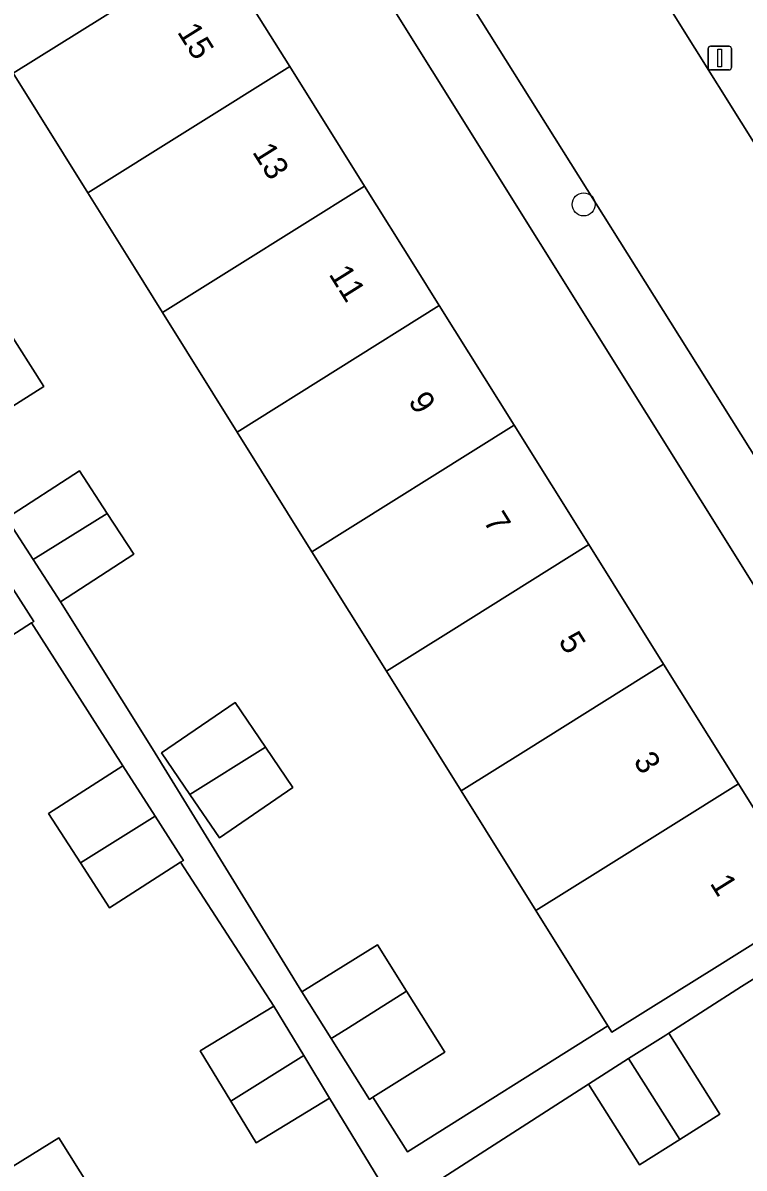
# Model space of a CAD drawing. Extents: x 159664 to 160323, y 385312 to 386115.
# Drawn here: x 160147.86 to 160178.4, y 385711.86 to 385760.36 of the extents above; entities that cross this region are included whole.
import ezdxf

# ---------------------------------------------------------------- set-up
doc = ezdxf.new("R2010")
doc.units = 0
for name, color, linetype in [('IMGEO_Boom', 7, 'Continuous'), ('IMGEO_Erf', 7, 'Continuous'), ('IMGEO_Lichtmast', 7, 'Continuous'), ('IMGEO_Pand', 7, 'Continuous'), ('IMGEO_Pand_nummerreeks', 7, 'Continuous'), ('IMGEO_Rijbaan_lokaal_open', 7, 'Continuous'), ('IMGEO_Voetpad_open', 7, 'Continuous')]:
    doc.layers.add(name, color=color, linetype=linetype)

msp = doc.modelspace()

# ---------------------------------------------------------------- linework, layer by layer
at = {"layer": 'IMGEO_Boom'}
msp.add_circle((160171.609, 385752.672), 0.489, dxfattribs=at)
at = {"layer": 'IMGEO_Erf'}
for points in [[(160147.718, 385775.872), (160149.166, 385773.522), (160149.594, 385773.79), (160152.823, 385768.63), (160155.991, 385763.568), (160159.158, 385758.507), (160162.325, 385753.446), (160164.482, 385750), (160165.493, 385748.384), (160168.661, 385743.322), (160171.828, 385738.262), (160174.996, 385733.199), (160178.164, 385728.137), (160181.388, 385722.986), (160185.641, 385725.647), (160153.829, 385776.507), (160150.881, 385781.215), (160119.147, 385831.981)], [(160147.157, 385739.382), (160150.259, 385741.393), (160151.429, 385739.588), (160152.551, 385737.857), (160149.45, 385735.846), (160153.354, 385729.616), (160159.675, 385719.32), (160162.876, 385721.323), (160164.112, 385719.348), (160165.728, 385716.766), (160162.684, 385714.861), (160164.144, 385712.552), (160172.637, 385717.881), (160169.584, 385722.77), (160166.421, 385727.836), (160163.259, 385732.9), (160160.097, 385737.965), (160156.934, 385743.031), (160153.772, 385748.096), (160152.583, 385750), (160150.61, 385753.16), (160147.449, 385758.224)], [(160145.538, 385749.988), (160148.75, 385744.955), (160145.294, 385742.793)], [(160147.043, 385711.687), (160149.38, 385713.149), (160150.736, 385710.98), (160148.399, 385709.518), (160151.646, 385704.328), (160162.933, 385711.387), (160160.849, 385714.823), (160157.732, 385712.932), (160156.666, 385714.69), (160155.366, 385716.834), (160158.483, 385718.725), (160154.528, 385724.811), (160151.519, 385722.877), (160150.291, 385724.787), (160148.946, 385726.88), (160152.084, 385728.896), (160148.224, 385734.954), (160145.186, 385733.001)], [(160184.053, 385710.919), (160189.276, 385714.177), (160190.547, 385712.139), (160193.089, 385713.731), (160188.207, 385721.545), (160186.316, 385724.569), (160178.289, 385719.548), (160175.21, 385717.571), (160177.377, 385714.146), (160175.677, 385713.071), (160173.978, 385711.995), (160171.811, 385715.422), (160158.243, 385706.689)]]:
    msp.add_lwpolyline(points, dxfattribs=at)
msp.add_lwpolyline([(160156.846, 385731.573), (160158.128, 385729.689), (160159.296, 385727.974), (160156.179, 385725.851), (160154.928, 385727.687), (160153.728, 385729.45)], close=True, dxfattribs=at)
at = {"layer": 'IMGEO_Lichtmast'}
for p, q in [((160176.877, 385758.466), (160176.877, 385759.266)), ((160176.877, 385759.266), (160176.877, 385758.466)), ((160176.977, 385759.366), (160177.767, 385759.366)), ((160177.767, 385759.366), (160176.977, 385759.366)), ((160177.867, 385759.266), (160177.867, 385758.466)), ((160177.867, 385758.466), (160177.867, 385759.266)), ((160177.767, 385758.366), (160176.977, 385758.366)), ((160176.977, 385758.366), (160177.767, 385758.366))]:
    msp.add_line(p, q, dxfattribs=at)
msp.add_lwpolyline([(160177.297, 385759.241), (160177.447, 385759.241), (160177.447, 385758.491), (160177.297, 385758.491), (160177.297, 385759.241)], dxfattribs=at)
for centre, start, end in [((160176.977, 385759.266), 90, 180), ((160176.977, 385759.266), 90, 180), ((160177.767, 385759.266), 0, 90), ((160177.767, 385759.266), 360, 90), ((160176.977, 385758.466), 180, 270), ((160176.977, 385758.466), 180, 270), ((160177.767, 385758.466), 270, 0), ((160177.767, 385758.466), 270, 0)]:
    msp.add_arc(centre, 0.1, start, end, dxfattribs=at)
at = {"layer": 'IMGEO_Pand'}
for points in [[(160155.991, 385763.568), (160152.823, 385768.63), (160144.286, 385763.291), (160147.449, 385758.224)], [(160147.449, 385758.224), (160150.61, 385753.16), (160159.158, 385758.507), (160155.991, 385763.568)], [(160156.816, 385750), (160162.325, 385753.446), (160159.158, 385758.507), (160150.61, 385753.16), (160152.583, 385750), (160153.772, 385748.096)], [(160153.772, 385748.096), (160156.934, 385743.031), (160165.493, 385748.384), (160164.482, 385750), (160162.325, 385753.446), (160156.816, 385750)], [(160145.538, 385749.988), (160142.082, 385747.825), (160145.294, 385742.793), (160148.75, 385744.955)], [(160160.097, 385737.965), (160168.661, 385743.322), (160165.493, 385748.384), (160156.934, 385743.031)], [(160165.995, 385734.612), (160171.828, 385738.262), (160168.661, 385743.322), (160160.097, 385737.965), (160163.259, 385732.9)], [(160150.259, 385741.393), (160147.157, 385739.382), (160148.295, 385737.628), (160151.429, 385739.588)], [(160151.429, 385739.588), (160148.295, 385737.628), (160149.45, 385735.846), (160152.551, 385737.857)], [(160169.157, 385729.547), (160174.996, 385733.199), (160171.828, 385738.262), (160165.995, 385734.612), (160163.259, 385732.9), (160166.421, 385727.836)], [(160148.224, 385734.954), (160148.319, 385735.015), (160147.115, 385736.888), (160143.957, 385734.912), (160145.186, 385733.001)], [(160166.421, 385727.836), (160169.584, 385722.77), (160172.319, 385724.481), (160178.164, 385728.137), (160174.996, 385733.199), (160169.157, 385729.547)], [(160156.846, 385731.573), (160153.728, 385729.45), (160154.928, 385727.687), (160158.128, 385729.689)], [(160156.179, 385725.851), (160159.296, 385727.974), (160158.128, 385729.689), (160154.928, 385727.687)], [(160152.084, 385728.896), (160148.946, 385726.88), (160150.291, 385724.787), (160153.454, 385726.765)], [(160181.388, 385722.986), (160178.164, 385728.137), (160172.319, 385724.481), (160169.584, 385722.77), (160172.637, 385717.881), (160172.802, 385717.617), (160175.538, 385719.325), (160177.15, 385720.334)], [(160154.528, 385724.811), (160154.657, 385724.894), (160153.454, 385726.765), (160150.291, 385724.787), (160151.519, 385722.877)], [(160159.675, 385719.32), (160160.91, 385717.345), (160161.056, 385717.436), (160161.642, 385717.803), (160164.112, 385719.348), (160162.876, 385721.323)], [(160164.112, 385719.348), (160161.642, 385717.803), (160161.056, 385717.436), (160160.91, 385717.345), (160162.54, 385714.771), (160162.684, 385714.861), (160165.728, 385716.766)], [(160158.483, 385718.725), (160155.366, 385716.834), (160156.666, 385714.69), (160159.757, 385716.624)], [(160175.21, 385717.571), (160175.09, 385717.495), (160173.511, 385716.497), (160175.677, 385713.071), (160177.377, 385714.146)], [(160160.849, 385714.823), (160159.757, 385716.624), (160156.666, 385714.69), (160157.732, 385712.932)], [(160173.511, 385716.497), (160171.811, 385715.422), (160173.978, 385711.995), (160175.677, 385713.071)], [(160147.043, 385711.687), (160145.233, 385714.581), (160139.443, 385710.959), (160142.609, 385705.897), (160148.399, 385709.518), (160150.736, 385710.98), (160149.38, 385713.149)]]:
    msp.add_lwpolyline(points, close=True, dxfattribs=at)
at = {"layer": 'IMGEO_Rijbaan_lokaal_open'}
msp.add_lwpolyline([(160157.501, 385789.431), (160151.489, 385785.672), (160153.063, 385783.158), (160156.775, 385777.224), (160166.919, 385761.012), (160173.837, 385750), (160183.468, 385734.67), (160189.384, 385738.386), (160182.127, 385750), (160172.467, 385765.461), (160162.854, 385780.857), (160158.977, 385787.068)], close=True, dxfattribs=at)
at = {"layer": 'IMGEO_Voetpad_open'}
for points in [[(160136.267, 385823.382), (160154.612, 385794.058), (160156.071, 385791.721), (160157.501, 385789.431), (160158.977, 385787.068), (160159.4, 385787.334), (160163.277, 385781.123), (160162.854, 385780.857), (160172.467, 385765.461), (160182.127, 385750), (160189.384, 385738.386), (160190.867, 385736.011), (160193.045, 385732.527), (160193.468, 385732.793), (160195.397, 385729.705), (160194.974, 385729.439), (160201.529, 385719.139), (160201.866, 385719.351), (160203.89, 385716.111), (160203.565, 385715.906), (160204.045, 385715.132), (160205.557, 385712.692), (160205.668, 385712.503)], [(160190.72, 385723.128), (160190.297, 385722.862), (160188.336, 385725.983), (160188.759, 385726.249), (160184.958, 385732.298), (160183.468, 385734.67), (160173.837, 385750), (160166.919, 385761.012), (160156.775, 385777.224), (160153.829, 385776.507), (160185.641, 385725.647), (160186.316, 385724.569), (160188.207, 385721.545), (160193.089, 385713.731), (160196.11, 385708.897)], [(160158.243, 385706.689), (160171.811, 385715.422), (160173.511, 385716.497), (160175.09, 385717.495), (160175.21, 385717.571), (160178.289, 385719.548), (160186.316, 385724.569), (160185.641, 385725.647), (160181.388, 385722.986), (160177.15, 385720.334), (160175.538, 385719.325), (160172.802, 385717.617), (160172.637, 385717.881), (160164.144, 385712.552), (160162.684, 385714.861), (160162.54, 385714.771), (160160.91, 385717.345), (160159.675, 385719.32), (160153.354, 385729.616), (160149.45, 385735.846), (160148.295, 385737.628), (160147.157, 385739.382)], [(160147.115, 385736.888), (160148.319, 385735.015), (160148.224, 385734.954), (160152.084, 385728.896), (160153.454, 385726.765), (160154.657, 385724.894), (160154.528, 385724.811), (160158.483, 385718.725), (160159.757, 385716.624), (160160.849, 385714.823), (160162.933, 385711.387), (160151.646, 385704.328), (160150.095, 385703.358), (160145.856, 385700.706)]]:
    msp.add_lwpolyline(points, dxfattribs=at)

# ---------------------------------------------------------------- texts
at = {"layer": 'IMGEO_Pand_nummerreeks'}
for s, rotation, p in [('15', 302.0388, (160154.371, 385759.974)), ('13', 302.0388, (160157.551, 385754.893)), ('11', 302.0388, (160160.791, 385749.716)), ('9', 302.0388, (160164.154, 385744.342)), ('7', 302.0388, (160167.333, 385739.262)), ('5', 302.0388, (160170.513, 385734.181)), ('3', 302.0388, (160173.692, 385729.1)), ('1', 302.0396, (160176.932, 385723.922))]:
    msp.add_text(s, height=1, rotation=rotation, dxfattribs=at).set_placement(p)

doc.saveas('drawing.dxf')
